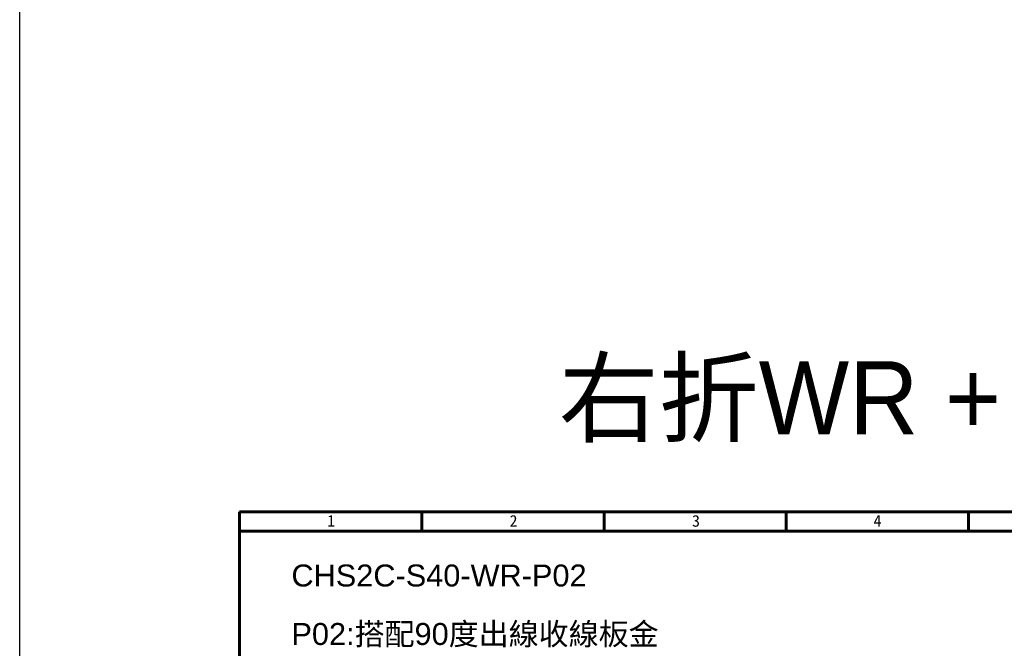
# Model space of a CAD drawing. Header units: millimetres. Extents: x 399 to 6233, y -1870 to 1602.
# Tile 601 of 656: x 5232 to 5500, y 345 to 516. Entities that reach past the tile are written whole.
import ezdxf

# ---------------------------------------------------------------- set-up
doc = ezdxf.new("R2010")
doc.units = ezdxf.units.MM
doc.layers.add('AM_0', color=7, linetype='Continuous', lineweight=50)
doc.layers.add('BORDER', color=7, linetype='Continuous')
doc.styles.get("Standard").update_dxf_attribs({"font": 'arial.ttf'})
doc.styles.add('標題欄', font='txt')

# ---------------------------------------------------------------- blocks, each defined once
blk = doc.blocks.new('A4-英文圖框-橫式')
at = {"layer": 'BORDER', "color": 123, "linetype": 'Continuous', "lineweight": 60, "ltscale": 25.4}
for p, q in [((2201.45, 183.5), (2201.45, 188.79)), ((2251.2, 183.5), (2251.2, 188.79)), ((2300.95, 183.5), (2300.95, 188.79)), ((2350.7, 183.5), (2350.7, 188.79)), ((2151.7, 183.5), (2549.79, 183.5))]:
    blk.add_line(p, q, dxfattribs=at)
blk.add_lwpolyline([(2151.7, 188.79), (2555.09, 188.79), (2555.09, -95.06), (2151.7, -95.06)], close=True, dxfattribs=at)
at = {"color": 60, "style": '標題欄'}
for s, p in [('1', (2175.64, 184.72)), ('2', (2225.41, 184.72)), ('3', (2275.22, 184.72)), ('4', (2324.76, 184.72))]:
    blk.add_text(s, height=3.18, dxfattribs=at).set_placement(p)

msp = doc.modelspace()

# ---------------------------------------------------------------- linework, layer by layer
at = {"color": 2}
msp.add_lwpolyline([(5231.682, 905.937), (6233.463, 905.937), (6233.463, -859.484), (5231.682, -859.484)], close=True, dxfattribs=at)

# ---------------------------------------------------------------- block references
msp.add_blockref('A4-英文圖框-橫式', (3139.985, 193.288))

# ---------------------------------------------------------------- texts
at = {"color": 7, "insert": (5493.377, 412.082), "char_height": 20, "attachment_point": 5}
msp.add_mtext_dynamic_manual_height_columns('{\\fPMingLiU|b0|i0|c136|p18;右折WR + 板金P02}', width=252.6866, gutter_width=12.5, heights=[0], dxfattribs=at)
at = {"layer": 'AM_0'}
for s, p in [('CHS2C-S40-WR-P02', (5305.856, 361.684)), ('P02:搭配90度出線收線板金', (5305.856, 345.718))]:
    msp.add_text(s, height=6, dxfattribs=at).set_placement(p)

doc.saveas('drawing.dxf')
